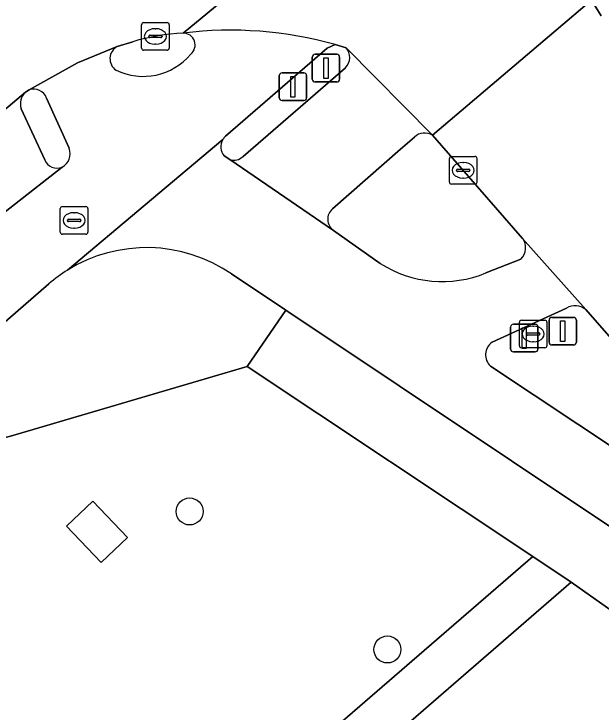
# Model space of a CAD drawing. Extents: x 159053 to 160042, y 380449 to 381423.
# Drawn here: x 159201.28 to 159222.55, y 381223.91 to 381249.19 of the extents above; entities that cross this region are included whole.
import ezdxf

# ---------------------------------------------------------------- set-up
doc = ezdxf.new("R2010")
doc.units = 0
for name, color, linetype in [('IMGEO_Boom', 7, 'Continuous'), ('IMGEO_Brandkraan', 7, 'Continuous'), ('IMGEO_Drukknoppaal', 7, 'Continuous'), ('IMGEO_Fietspad_gesloten', 7, 'Continuous'), ('IMGEO_Groenvoorziening', 7, 'Continuous'), ('IMGEO_Kolk', 7, 'Continuous'), ('IMGEO_Rijbaan_lokaal_gesloten', 7, 'Continuous'), ('IMGEO_Rijbaan_regionaal_gesloten', 7, 'Continuous'), ('IMGEO_Rioolput', 7, 'Continuous'), ('IMGEO_Verkeerseiland_gesloten', 7, 'Continuous'), ('IMGEO_Verkeersregelinstallatiepaal', 7, 'Continuous'), ('IMGEO_Voetpad_gesloten', 7, 'Continuous'), ('IMGEO_Voetpad_open', 7, 'Continuous')]:
    doc.layers.add(name, color=color, linetype=linetype)

msp = doc.modelspace()

# ---------------------------------------------------------------- linework, layer by layer
at = {"layer": 'IMGEO_Boom'}
for centre in [(159207.639, 381231.172), (159214.808, 381226.172)]:
    msp.add_circle(centre, 0.489, dxfattribs=at)
at = {"layer": 'IMGEO_Brandkraan'}
for p, q in [((159219.588, 381237.175), (159219.588, 381238.027)), ((159219.663, 381238.101), (159220.515, 381238.101)), ((159220.589, 381238.027), (159220.589, 381237.175)), ((159220.076, 381237.881), (159220.101, 381237.881)), ((159219.847, 381237.595), (159219.847, 381237.607)), ((159220.285, 381237.558), (159219.887, 381237.558)), ((159219.89, 381237.644), (159220.288, 381237.644)), ((159220.331, 381237.607), (159220.331, 381237.595)), ((159220.099, 381237.321), (159220.074, 381237.321)), ((159220.515, 381237.101), (159219.663, 381237.101))]:
    msp.add_line(p, q, dxfattribs=at)
for points in [[(159219.588, 381237.175), (159219.588, 381238.027)], [(159219.663, 381238.101), (159220.515, 381238.101)], [(159220.589, 381238.027), (159220.589, 381237.175)], [(159220.515, 381237.101), (159219.663, 381237.101)]]:
    msp.add_lwpolyline(points, dxfattribs=at)
for centre, radius, start, end in [((159219.665, 381238.025), 0.0765, 91.552, 178.448), ((159219.665, 381238.025), 0.0765, 91.552, 178.448), ((159220.513, 381238.025), 0.0765, 1.552, 88.448), ((159220.513, 381238.025), 0.0765, 1.552, 88.448), ((159219.887, 381237.604), 0.0403, 85.8775, 175.7526), ((159219.884, 381237.594), 0.0366, 178.938, 274.7102), ((159220.288, 381237.601), 0.043, 264.8664, 352.4533), ((159220.292, 381237.606), 0.0386, 1.7309, 96.639), ((159219.665, 381237.177), 0.0765, 181.552, 268.448), ((159219.665, 381237.177), 0.0765, 181.552, 268.448), ((159220.513, 381237.177), 0.0765, 271.552, 358.448), ((159220.513, 381237.177), 0.0765, 271.552, 358.448)]:
    msp.add_arc(centre, radius, start, end, dxfattribs=at)
for centre, major_axis, ratio, start_param, end_param in [((159220.075, 381237.601), (-0.387, 0.002), 0.722429, 4.712389, 7.853982), ((159220.1, 381237.601), (-0.39, 0.002), 0.717154, 1.570796, 4.712389)]:
    msp.add_ellipse(centre, major_axis=major_axis, ratio=ratio, start_param=start_param, end_param=end_param, dxfattribs=at)
at = {"layer": 'IMGEO_Drukknoppaal'}
for p, q in [((159210.888, 381246.159), (159210.888, 381246.959)), ((159210.888, 381246.959), (159210.888, 381246.159)), ((159210.988, 381247.059), (159211.778, 381247.059)), ((159211.778, 381247.059), (159210.988, 381247.059)), ((159211.878, 381246.959), (159211.878, 381246.159)), ((159211.878, 381246.159), (159211.878, 381246.959)), ((159211.778, 381246.059), (159210.988, 381246.059)), ((159210.988, 381246.059), (159211.778, 381246.059)), ((159219.27, 381237.053), (159219.27, 381237.853)), ((159219.27, 381237.853), (159219.27, 381237.053)), ((159219.37, 381237.953), (159220.16, 381237.953)), ((159220.16, 381237.953), (159219.37, 381237.953)), ((159220.26, 381237.853), (159220.26, 381237.053)), ((159220.26, 381237.053), (159220.26, 381237.853)), ((159220.16, 381236.953), (159219.37, 381236.953)), ((159219.37, 381236.953), (159220.16, 381236.953))]:
    msp.add_line(p, q, dxfattribs=at)
for points in [[(159211.308, 381246.934), (159211.458, 381246.934), (159211.458, 381246.184), (159211.308, 381246.184), (159211.308, 381246.934)], [(159219.69, 381237.828), (159219.84, 381237.828), (159219.84, 381237.078), (159219.69, 381237.078), (159219.69, 381237.828)]]:
    msp.add_lwpolyline(points, dxfattribs=at)
for centre, start, end in [((159210.988, 381246.959), 90, 180), ((159210.988, 381246.959), 90, 180), ((159211.778, 381246.959), 0, 90), ((159211.778, 381246.959), 360, 90), ((159210.988, 381246.159), 180, 270), ((159210.988, 381246.159), 180, 270), ((159211.778, 381246.159), 270, 0), ((159211.778, 381246.159), 270, 0), ((159219.37, 381237.853), 90, 180), ((159219.37, 381237.853), 90, 180), ((159220.16, 381237.853), 0, 90), ((159220.16, 381237.853), 360, 90), ((159219.37, 381237.053), 180, 270), ((159219.37, 381237.053), 180, 270), ((159220.16, 381237.053), 270, 0), ((159220.16, 381237.053), 270, 0)]:
    msp.add_arc(centre, 0.1, start, end, dxfattribs=at)
at = {"layer": 'IMGEO_Fietspad_gesloten'}
for points in [[(159208.942, 381244.766), (159212.619, 381247.957), (159212.916, 381248.083)], [(159205.016, 381248.012), (159203.573, 381247.426), (159201.831, 381246.44)], [(159202.454, 381246.147), (159203.277, 381244.327)], [(159203.22, 381239.915), (159208.841, 381244.641)], [(159208.841, 381244.641), (159203.22, 381239.915)], [(159214.549, 381240.159), (159212.857, 381241.353), (159209.092, 381243.919), (159208.895, 381244.053)], [(159203.02, 381243.648), (159199.551, 381240.945), (159193.266, 381235.559), (159189.61, 381232.226), (159160.659, 381207.528), (159154.961, 381202.667), (159151.57, 381199.758), (159129.142, 381180.518), (159127.177, 381178.813), (159126.193, 381177.959), (159120.101, 381172.671), (159117.461, 381170.437), (159112.235, 381165.849), (159109.222, 381163.321), (159105.75, 381160.281)], [(159221.991, 381238.484), (159219.708, 381241.063)], [(159219.643, 381240.314), (159218.378, 381239.816)], [(159209.158, 381239.776), (159211.127, 381238.462), (159227.522, 381227.526), (159228.488, 381226.814)], [(159158.844, 381201.787), (159182.496, 381222.154), (159195.92, 381233.637), (159197.05, 381234.658), (159202.543, 381239.42)], [(159218.604, 381237.302), (159221.299, 381238.541)], [(159227.994, 381230.153), (159218.543, 381236.433)]]:
    msp.add_lwpolyline(points, dxfattribs=at)
for centre, radius, start, end in [((159209.12, 381234.577), 14.029, 74.2994, 96.9955), ((159207.406, 381248.069), 0.433, 309.2038, 89.4028), ((159205.254, 381247.572), 0.5, 118.3675, 236.008), ((159205.954, 381249.193), 2.26, 244.2868, 319.787), ((159202, 381245.991), 0.48, 18.9592, 110.6652), ((159209.281, 381244.385), 0.509, 149.782, 220.7122), ((159209.242, 381244.42), 0.458, 130.9538, 151.1697), ((159202.772, 381244.13), 0.542, 297.2057, 21.3312), ((159219.226, 381240.728), 0.588, 315.2643, 34.816), ((159206.082, 381235.295), 5.435, 55.5374, 121.7807), ((159216.791, 381243.647), 4.147, 237.265, 292.4972), ((159206.021, 381235.374), 5.335, 121.665, 130.681), ((159221.605, 381238.026), 0.599, 49.8704, 120.7119), ((159218.917, 381236.843), 0.555, 124.2917, 227.6777)]:
    msp.add_arc(centre, radius, start, end, dxfattribs=at)
at = {"layer": 'IMGEO_Groenvoorziening'}
for points in [[(159209.242, 381220.546), (159209.424, 381220.333), (159220.079, 381229.536), (159209.72, 381236.419), (159201.154, 381233.903), (159199.656, 381233.519), (159159.622, 381199.152), (159170.031, 381186.931)], [(159203.183, 381230.634), (159204.133, 381231.544), (159205.389, 381230.233), (159204.439, 381229.323)]]:
    msp.add_lwpolyline(points, close=True, dxfattribs=at)
msp.add_lwpolyline([(159224.839, 381226.226), (159221.471, 381228.616), (159210.482, 381219.096), (159212.743, 381216.45), (159216.723, 381219.836), (159220.387, 381222.952), (159235.387, 381205.379), (159233.711, 381204.017), (159234.224, 381203.411), (159235.554, 381204.496), (159236.832, 381202.93), (159235.531, 381201.869), (159241.81, 381194.458), (159245.342, 381190.342)], dxfattribs=at)
at = {"layer": 'IMGEO_Kolk'}
for p, q in [((159205.974, 381248.88), (159206.826, 381248.88)), ((159205.899, 381247.954), (159205.899, 381248.806)), ((159206.387, 381248.66), (159206.412, 381248.66)), ((159206.9, 381248.806), (159206.9, 381247.954)), ((159206.158, 381248.374), (159206.158, 381248.386)), ((159206.596, 381248.337), (159206.198, 381248.337)), ((159206.201, 381248.423), (159206.599, 381248.423)), ((159206.642, 381248.386), (159206.642, 381248.374)), ((159206.41, 381248.1), (159206.385, 381248.1)), ((159206.826, 381247.88), (159205.974, 381247.88)), ((159217.052, 381243.105), (159217.052, 381243.957)), ((159217.127, 381244.031), (159217.979, 381244.031)), ((159217.54, 381243.811), (159217.565, 381243.811)), ((159218.053, 381243.957), (159218.053, 381243.105)), ((159217.311, 381243.525), (159217.311, 381243.537)), ((159217.354, 381243.574), (159217.752, 381243.574)), ((159217.795, 381243.537), (159217.795, 381243.525)), ((159217.749, 381243.488), (159217.351, 381243.488)), ((159217.979, 381243.031), (159217.127, 381243.031)), ((159217.563, 381243.251), (159217.538, 381243.251))]:
    msp.add_line(p, q, dxfattribs=at)
for points in [[(159205.974, 381248.88), (159206.826, 381248.88)], [(159205.899, 381247.954), (159205.899, 381248.806)], [(159206.9, 381248.806), (159206.9, 381247.954)], [(159206.826, 381247.88), (159205.974, 381247.88)], [(159217.052, 381243.105), (159217.052, 381243.957)], [(159217.127, 381244.031), (159217.979, 381244.031)], [(159218.053, 381243.957), (159218.053, 381243.105)], [(159217.979, 381243.031), (159217.127, 381243.031)]]:
    msp.add_lwpolyline(points, dxfattribs=at)
for centre, radius, start, end in [((159205.976, 381248.804), 0.0765, 91.552, 178.448), ((159205.976, 381248.804), 0.0765, 91.552, 178.448), ((159206.824, 381248.804), 0.0765, 1.552, 88.448), ((159206.824, 381248.804), 0.0765, 1.552, 88.448), ((159206.198, 381248.383), 0.0403, 85.8775, 175.7526), ((159206.195, 381248.373), 0.0366, 178.938, 274.7102), ((159206.599, 381248.38), 0.043, 264.8664, 352.4533), ((159206.603, 381248.385), 0.0386, 1.7309, 96.639), ((159205.976, 381247.956), 0.0765, 181.552, 268.448), ((159205.976, 381247.956), 0.0765, 181.552, 268.448), ((159206.824, 381247.956), 0.0765, 271.552, 358.448), ((159206.824, 381247.956), 0.0765, 271.552, 358.448), ((159217.129, 381243.955), 0.0765, 91.552, 178.448), ((159217.129, 381243.955), 0.0765, 91.552, 178.448), ((159217.977, 381243.955), 0.0765, 1.552, 88.448), ((159217.977, 381243.955), 0.0765, 1.552, 88.448), ((159217.351, 381243.534), 0.0403, 85.8775, 175.7526), ((159217.756, 381243.536), 0.0386, 1.7309, 96.639), ((159217.348, 381243.524), 0.0366, 178.938, 274.7102), ((159217.752, 381243.531), 0.043, 264.8664, 352.4533), ((159217.129, 381243.107), 0.0765, 181.552, 268.448), ((159217.129, 381243.107), 0.0765, 181.552, 268.448), ((159217.977, 381243.107), 0.0765, 271.552, 358.448), ((159217.977, 381243.107), 0.0765, 271.552, 358.448)]:
    msp.add_arc(centre, radius, start, end, dxfattribs=at)
for centre, major_axis, ratio, start_param, end_param in [((159206.386, 381248.38), (-0.387, 0.002), 0.722429, 4.712389, 7.853982), ((159206.411, 381248.38), (-0.39, 0.002), 0.717154, 1.570796, 4.712389), ((159217.539, 381243.531), (-0.387, 0.002), 0.722429, 4.712389, 7.853982), ((159217.564, 381243.531), (-0.39, 0.002), 0.717154, 1.570796, 4.712389)]:
    msp.add_ellipse(centre, major_axis=major_axis, ratio=ratio, start_param=start_param, end_param=end_param, dxfattribs=at)
at = {"layer": 'IMGEO_Rijbaan_lokaal_gesloten'}
for points in [[(159220.044, 381253.654), (159219.918, 381253.885), (159218.058, 381257.289), (159207.411, 381248.502)], [(159212.916, 381248.083), (159213.31, 381247.966), (159216.446, 381244.798), (159222.208, 381249.711), (159220.044, 381253.654)], [(159222.548, 381249.131), (159222.208, 381249.711), (159216.446, 381244.798), (159219.708, 381241.063), (159221.991, 381238.484), (159228.655, 381230.881)]]:
    msp.add_lwpolyline(points, dxfattribs=at)
msp.add_arc((159209.12, 381234.577), 14.029, 74.2994, 96.9955, dxfattribs=at)
at = {"layer": 'IMGEO_Rijbaan_regionaal_gesloten'}
for points in [[(159207.411, 381248.502), (159218.058, 381257.289), (159216.716, 381259.608)], [(159200.458, 381258.414), (159197.796, 381256.183), (159197.645, 381256.014), (159194.213, 381253.044), (159195.525, 381249.821), (159196.902, 381246.438), (159198.149, 381243.375), (159201.689, 381246.36), (159201.831, 381246.44), (159203.573, 381247.426), (159205.016, 381248.012), (159205.579, 381248.19)]]:
    msp.add_lwpolyline(points, dxfattribs=at)
msp.add_arc((159207.791, 381240.737), 7.774, 92.8004, 106.5297, dxfattribs=at)
at = {"layer": 'IMGEO_Rioolput'}
for p, q in [((159202.954, 381241.289), (159202.954, 381242.141)), ((159203.029, 381242.215), (159203.881, 381242.215)), ((159203.955, 381242.141), (159203.955, 381241.289)), ((159203.442, 381241.995), (159203.467, 381241.995)), ((159203.213, 381241.709), (159203.213, 381241.721)), ((159203.651, 381241.672), (159203.253, 381241.672)), ((159203.256, 381241.758), (159203.654, 381241.758)), ((159203.697, 381241.721), (159203.697, 381241.709)), ((159203.465, 381241.435), (159203.44, 381241.435)), ((159203.881, 381241.215), (159203.029, 381241.215))]:
    msp.add_line(p, q, dxfattribs=at)
for points in [[(159202.954, 381241.289), (159202.954, 381242.141)], [(159203.029, 381242.215), (159203.881, 381242.215)], [(159203.955, 381242.141), (159203.955, 381241.289)], [(159203.881, 381241.215), (159203.029, 381241.215)]]:
    msp.add_lwpolyline(points, dxfattribs=at)
for centre, radius, start, end in [((159203.031, 381242.139), 0.0765, 91.552, 178.448), ((159203.031, 381242.139), 0.0765, 91.552, 178.448), ((159203.879, 381242.139), 0.0765, 1.552, 88.448), ((159203.879, 381242.139), 0.0765, 1.552, 88.448), ((159203.253, 381241.718), 0.0403, 85.8775, 175.7526), ((159203.25, 381241.708), 0.0366, 178.938, 274.7102), ((159203.654, 381241.715), 0.043, 264.8664, 352.4533), ((159203.658, 381241.72), 0.0386, 1.7309, 96.639), ((159203.031, 381241.291), 0.0765, 181.552, 268.448), ((159203.031, 381241.291), 0.0765, 181.552, 268.448), ((159203.879, 381241.291), 0.0765, 271.552, 358.448), ((159203.879, 381241.291), 0.0765, 271.552, 358.448)]:
    msp.add_arc(centre, radius, start, end, dxfattribs=at)
for centre, major_axis, ratio, start_param, end_param in [((159203.441, 381241.715), (-0.387, 0.002), 0.722429, 4.712389, 7.853982), ((159203.466, 381241.715), (-0.39, 0.002), 0.717154, 1.570796, 4.712389)]:
    msp.add_ellipse(centre, major_axis=major_axis, ratio=ratio, start_param=start_param, end_param=end_param, dxfattribs=at)
at = {"layer": 'IMGEO_Verkeerseiland_gesloten'}
for points in [[(159222.208, 381249.711), (159222.548, 381249.131)], [(159205.579, 381248.19), (159205.016, 381248.012)], [(159213.31, 381247.966), (159212.916, 381248.083), (159212.619, 381247.957), (159208.942, 381244.766)], [(159209.576, 381244.033), (159213.286, 381247.245)], [(159201.831, 381246.44), (159201.689, 381246.36)], [(159203.277, 381244.327), (159202.454, 381246.147)], [(159201.538, 381245.757), (159202.391, 381243.912)], [(159219.708, 381241.063), (159216.446, 381244.798)], [(159215.783, 381244.736), (159215.285, 381244.3), (159212.818, 381242.136)], [(159208.895, 381244.053), (159209.092, 381243.919)], [(159212.857, 381241.353), (159214.549, 381240.159)], [(159218.378, 381239.816), (159219.643, 381240.314)], [(159221.299, 381238.541), (159218.604, 381237.302)], [(159228.655, 381230.881), (159221.991, 381238.484)], [(159218.543, 381236.433), (159227.994, 381230.153)]]:
    msp.add_lwpolyline(points, dxfattribs=at)
for centre, radius, start, end in [((159207.791, 381240.737), 7.774, 92.8004, 106.5297), ((159207.406, 381248.069), 0.433, 309.2038, 89.4028), ((159205.254, 381247.572), 0.5, 118.3675, 236.008), ((159212.908, 381247.618), 0.532, 315.372, 40.815), ((159205.954, 381249.193), 2.26, 244.2868, 319.787), ((159202.076, 381245.943), 0.57, 132.8672, 199.0156), ((159202, 381245.991), 0.48, 18.9592, 110.6652), ((159216.156, 381244.323), 0.557, 58.622, 132.0629), ((159209.281, 381244.385), 0.509, 149.782, 220.7122), ((159209.242, 381244.42), 0.458, 130.9538, 151.1697), ((159202.772, 381244.13), 0.542, 297.2057, 21.3312), ((159202.828, 381244.072), 0.466, 200.1546, 294.3085), ((159209.245, 381244.353), 0.46, 250.5246, 315.9828), ((159213.137, 381241.759), 0.493, 130.251, 235.4519), ((159219.226, 381240.728), 0.588, 315.2643, 34.816), ((159216.791, 381243.647), 4.147, 237.265, 292.4972), ((159221.605, 381238.026), 0.599, 49.8704, 120.7119), ((159218.917, 381236.843), 0.555, 124.2917, 227.6777)]:
    msp.add_arc(centre, radius, start, end, dxfattribs=at)
at = {"layer": 'IMGEO_Verkeersregelinstallatiepaal'}
for p, q in [((159212.086, 381246.832), (159212.086, 381247.632)), ((159212.086, 381247.632), (159212.086, 381246.832)), ((159212.186, 381247.732), (159212.976, 381247.732)), ((159212.976, 381247.732), (159212.186, 381247.732)), ((159213.076, 381247.632), (159213.076, 381246.832)), ((159213.076, 381246.832), (159213.076, 381247.632)), ((159212.976, 381246.732), (159212.186, 381246.732)), ((159212.186, 381246.732), (159212.976, 381246.732)), ((159220.664, 381237.304), (159220.664, 381238.104)), ((159220.664, 381238.104), (159220.664, 381237.304)), ((159220.764, 381238.204), (159221.554, 381238.204)), ((159221.554, 381238.204), (159220.764, 381238.204)), ((159221.654, 381238.104), (159221.654, 381237.304)), ((159221.654, 381237.304), (159221.654, 381238.104)), ((159221.554, 381237.204), (159220.764, 381237.204)), ((159220.764, 381237.204), (159221.554, 381237.204))]:
    msp.add_line(p, q, dxfattribs=at)
for points in [[(159212.506, 381247.607), (159212.656, 381247.607), (159212.656, 381246.857), (159212.506, 381246.857), (159212.506, 381247.607)], [(159221.084, 381238.079), (159221.234, 381238.079), (159221.234, 381237.329), (159221.084, 381237.329), (159221.084, 381238.079)]]:
    msp.add_lwpolyline(points, dxfattribs=at)
for centre, start, end in [((159212.186, 381247.632), 90, 180), ((159212.186, 381247.632), 90, 180), ((159212.976, 381247.632), 0, 90), ((159212.976, 381247.632), 360, 90), ((159212.186, 381246.832), 180, 270), ((159212.186, 381246.832), 180, 270), ((159212.976, 381246.832), 270, 0), ((159212.976, 381246.832), 270, 0), ((159220.764, 381238.104), 90, 180), ((159220.764, 381238.104), 90, 180), ((159221.554, 381238.104), 0, 90), ((159221.554, 381238.104), 360, 90), ((159220.764, 381237.304), 180, 270), ((159220.764, 381237.304), 180, 270), ((159221.554, 381237.304), 270, 0), ((159221.554, 381237.304), 270, 0)]:
    msp.add_arc(centre, 0.1, start, end, dxfattribs=at)
at = {"layer": 'IMGEO_Voetpad_gesloten'}
for points in [[(159216.446, 381244.798), (159213.31, 381247.966)], [(159213.286, 381247.245), (159209.576, 381244.033)], [(159201.689, 381246.36), (159198.149, 381243.375)], [(159202.391, 381243.912), (159201.538, 381245.757)], [(159212.818, 381242.136), (159215.285, 381244.3), (159215.783, 381244.736)], [(159209.092, 381243.919), (159212.857, 381241.353)], [(159199.551, 381240.945), (159203.02, 381243.648)]]:
    msp.add_lwpolyline(points, dxfattribs=at)
for centre, radius, start, end in [((159212.908, 381247.618), 0.532, 315.372, 40.815), ((159202.076, 381245.943), 0.57, 132.8672, 199.0156), ((159216.156, 381244.323), 0.557, 58.622, 132.0629), ((159202.828, 381244.072), 0.466, 200.1546, 294.3085), ((159209.245, 381244.353), 0.46, 250.5246, 315.9828), ((159213.137, 381241.759), 0.493, 130.251, 235.4519)]:
    msp.add_arc(centre, radius, start, end, dxfattribs=at)
at = {"layer": 'IMGEO_Voetpad_open'}
for points in [[(159147.691, 381188.91), (159158.254, 381197.977), (159159.622, 381199.152), (159199.656, 381233.519), (159201.154, 381233.903), (159209.72, 381236.419), (159211.127, 381238.462), (159209.158, 381239.776)], [(159202.543, 381239.42), (159197.05, 381234.658), (159195.92, 381233.637), (159182.496, 381222.154), (159158.844, 381201.787), (159130.347, 381177.389), (159108.979, 381159.184)], [(159228.488, 381226.814), (159227.522, 381227.526), (159211.127, 381238.462), (159209.72, 381236.419), (159220.079, 381229.536), (159221.471, 381228.616), (159224.839, 381226.226)], [(159171.34, 381185.754), (159208.994, 381217.897), (159211.279, 381215.206), (159213.579, 381212.498), (159213.685, 381212.589), (159231.66, 381191.536), (159210.522, 381173.486), (159211.653, 381172.164), (159234.166, 381191.389), (159212.743, 381216.45), (159210.482, 381219.096), (159221.471, 381228.616), (159220.079, 381229.536), (159209.424, 381220.333), (159209.242, 381220.546), (159170.031, 381186.931)]]:
    msp.add_lwpolyline(points, dxfattribs=at)
msp.add_lwpolyline([(159205.389, 381230.233), (159204.133, 381231.544), (159203.183, 381230.634), (159204.439, 381229.323)], close=True, dxfattribs=at)
for centre, radius, start, end in [((159206.082, 381235.295), 5.435, 55.5374, 121.7807), ((159206.021, 381235.374), 5.335, 121.665, 130.681)]:
    msp.add_arc(centre, radius, start, end, dxfattribs=at)

doc.saveas('drawing.dxf')
